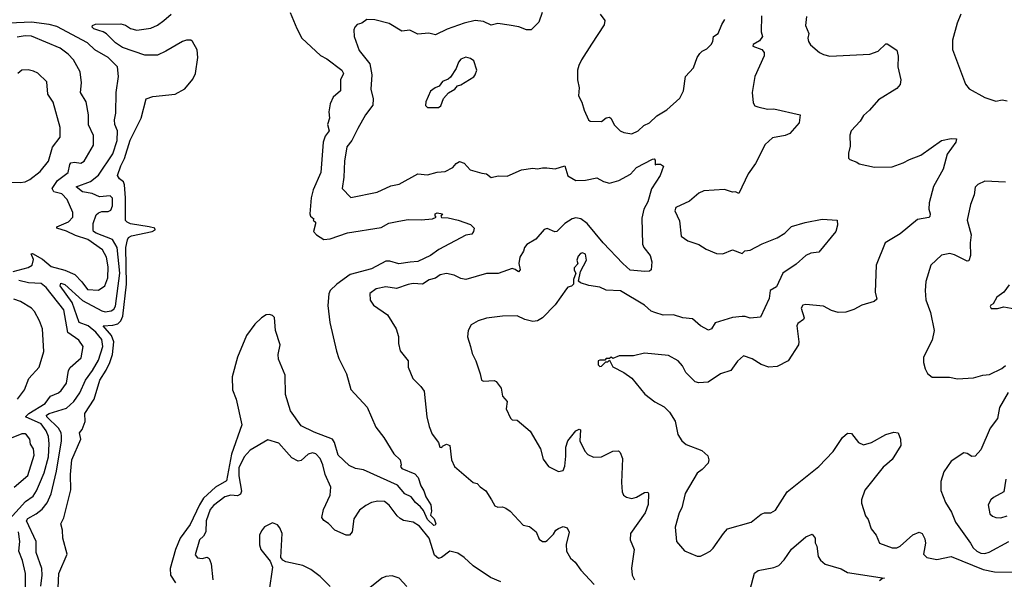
# Model space of a CAD drawing. Extents: x 1954683 to 2060285, y 904798 to 1016299.
# Tile 405 of 472: x 2034601 to 2040768, y 976638 to 980141. Entities that reach past the tile are written whole.
import ezdxf

# ---------------------------------------------------------------- set-up
doc = ezdxf.new("R2010")
doc.units = 0

msp = doc.modelspace()

# ---------------------------------------------------------------- linework, layer by layer
at = {"layer": '0CON10XD'}
for points in [[(2036296.2, 980185), (2036336.4, 980085), (2036368.7, 980025), (2036485, 979916.9), (2036525, 979896.7), (2036618.5, 979825), (2036630, 979805), (2036609.6, 979765), (2036610.6, 979695), (2036565.5, 979655), (2036545.3, 979614.7), (2036537.2, 979565), (2036541.2, 979525), (2036528.8, 979485), (2036538.7, 979445), (2036515, 979411.4), (2036502.6, 979375), (2036487.2, 979185), (2036440, 979075), (2036427.2, 979025), (2036417.9, 978925), (2036421.8, 978911.8), (2036442.5, 978895), (2036440, 978885), (2036453, 978873), (2036453.9, 978863.9), (2036440.6, 978815), (2036459.2, 978795), (2036505.5, 978765.5), (2036545, 978768.2), (2036655, 978806.2), (2036865, 978840.3), (2036913.1, 978866.9), (2036975, 978880), (2037035, 978890.8), (2037115, 978888), (2037186.1, 978893.9), (2037210, 978905), (2037203, 978913), (2037203.3, 978925), (2037215, 978931.2), (2037250, 978925), (2037238.3, 978911.7), (2037242.5, 978902.5), (2037285, 978900.8), (2037346.8, 978886.8), (2037425, 978858.8), (2037446.7, 978835), (2037443.8, 978815), (2037432.5, 978797.5), (2037395, 978792.5), (2037227.3, 978702.7), (2037175, 978664.6), (2037095, 978627.5), (2037046.9, 978623.1), (2036975, 978611.8), (2036918.7, 978628.7), (2036895, 978629.1), (2036805, 978581.2), (2036671.1, 978545), (2036586.7, 978485), (2036545.7, 978445), (2036536.9, 978425), (2036531.3, 978351.3), (2036544.4, 978245), (2036585.8, 978065.8), (2036600.9, 978020.9), (2036647.5, 977925), (2036675.7, 977825.7), (2036778, 977715), (2036831.3, 977591.3), (2036882.5, 977525), (2036944.5, 977424.5), (2036983.3, 977385), (2036990, 977355), (2036986.2, 977345), (2036995, 977331.2), (2037075, 977297.7), (2037096.9, 977275), (2037112.7, 977222.7), (2037132, 977192), (2037144, 977155), (2037176.7, 977105), (2037180, 977065), (2037175, 977040), (2037197.5, 977017.5), (2037207.5, 976985), (2037204, 976976), (2037195, 976974.7), (2037155, 977012.9), (2037129.7, 977069.7), (2037112, 977092), (2037079.6, 977119.6), (2037054, 977154), (2037013.4, 977173.4), (2036967.3, 977227.3), (2036755, 977323.8), (2036705, 977331.4), (2036665, 977350), (2036596.9, 977415), (2036573.9, 977495), (2036561.1, 977515), (2036445, 977559.1), (2036365, 977599.1), (2036296.4, 977693.6), (2036265.8, 977795), (2036262.9, 977915), (2036222.4, 978015), (2036220.9, 978045), (2036232.2, 978105), (2036204.3, 978195), (2036196.2, 978276.2), (2036185, 978290), (2036165, 978296.2), (2036145, 978292.7), (2036115.4, 978275), (2036073.9, 978235), (2036022.8, 978165), (2035965, 978027.5), (2035931.9, 977905), (2035933.3, 977825), (2035957.1, 977765), (2035993.6, 977605), (2035928.7, 977421.3), (2035897.1, 977255), (2035827.9, 977215), (2035753.5, 977145), (2035726.7, 977105), (2035668.5, 976981.5), (2035606.1, 976895), (2035576.6, 976825), (2035544.4, 976705), (2035546.2, 976665), (2035576.7, 976615)], [(2037873.3, 980185), (2037852.5, 980125), (2037805, 980077.5), (2037775, 980076.7), (2037727, 980097), (2037667.3, 980107.3), (2037595, 980118), (2037555, 980107.1), (2037505, 980130.4), (2037453.2, 980136.8), (2037385, 980120), (2037277.7, 980082.3), (2037205, 980045.4), (2037163.7, 980056.3), (2037095, 980049.6), (2037045, 980075.6), (2036995, 980068.2), (2036915, 980117.3), (2036825, 980140), (2036775, 980141.4), (2036745, 980118.6), (2036715, 980110), (2036700, 980095), (2036693.4, 980076.6), (2036697.1, 980035), (2036727.6, 979947.6), (2036794.5, 979864.5), (2036807.1, 979795), (2036799.4, 979705), (2036816, 979645), (2036813.3, 979605), (2036766.7, 979545), (2036719.3, 979460.7), (2036681.1, 979385), (2036650.9, 979345), (2036634.6, 979255), (2036630.8, 979155), (2036620, 979085), (2036675, 979028), (2036839.3, 979060.7), (2036925, 979100.6), (2036978, 979112), (2037095, 979176.9), (2037155, 979169.5), (2037215, 979186.5), (2037265, 979190.8), (2037313.3, 979215), (2037335, 979241.2), (2037355, 979253.8), (2037385, 979243.3), (2037421.7, 979201.7), (2037495, 979179.2), (2037525, 979176.7), (2037555, 979152.9), (2037597.1, 979162.9), (2037655, 979162.3), (2037745, 979200.5), (2037815, 979210.5), (2037845, 979206.7), (2037875, 979214.4), (2037902.6, 979212.6), (2037955, 979206.5), (2038015.6, 979225.6), (2038033.2, 979163.2), (2038085, 979133.5), (2038145, 979137.3), (2038215, 979150.6), (2038257.2, 979127.2), (2038295, 979118.2), (2038354.3, 979134.3), (2038426.4, 979173.6), (2038464.2, 979215), (2038565, 979267.5), (2038575, 979270), (2038581.7, 979261.7), (2038581.7, 979231.7), (2038592.5, 979237.5), (2038615, 979236.7), (2038632.5, 979225), (2038613.3, 979165), (2038557.4, 979082.6), (2038535, 979001.2), (2038510.6, 978955), (2038497.7, 978897.7), (2038501.9, 978735), (2038509.4, 978715), (2038550, 978665), (2038560, 978625), (2038556.7, 978575), (2038545, 978567.5), (2038515.7, 978564.3), (2038425, 978574.1), (2038379.4, 978615), (2038255.3, 978745), (2038155.9, 978865), (2038115, 978893.8), (2038085, 978901.6), (2038060.5, 978895), (2038015.5, 978865), (2037964.6, 978815.4), (2037953.4, 978813.4), (2037905, 978833.1), (2037885, 978828.1), (2037833.1, 978766.9), (2037777, 978733), (2037761.9, 978715), (2037757.2, 978692.8), (2037734.4, 978655), (2037726.9, 978615), (2037736.4, 978575), (2037725, 978562.5), (2037705, 978577.5), (2037685, 978582.9), (2037597.9, 978552.1), (2037525, 978553.1), (2037394.4, 978515.6), (2037365, 978521.1), (2037322.6, 978542.6), (2037275, 978552.5), (2037235, 978544.4), (2037205, 978522.2), (2037165, 978511.8), (2037125, 978486.2), (2037065, 978488.8), (2037035, 978483.5), (2036962, 978458), (2036895, 978468.9), (2036834.6, 978455.4), (2036795, 978427.5), (2036795.8, 978385), (2036816.2, 978355), (2036905, 978293.3), (2036958.8, 978205), (2036973, 978157), (2036974.1, 978114.1), (2036985, 978067.5), (2037033.3, 978005), (2037033.8, 977965), (2037063.8, 977895), (2037114.2, 977844.2), (2037133.8, 977815), (2037150.8, 977655), (2037165.8, 977595), (2037185, 977546.7), (2037224.2, 977494.2), (2037232.5, 977465), (2037245, 977463.8), (2037248.8, 977471.2), (2037275, 977484.2), (2037295, 977476.2), (2037305.8, 977385), (2037323.8, 977345), (2037441.2, 977245), (2037467.3, 977237.3), (2037485, 977216.2), (2037521.2, 977191.2), (2037556, 977135), (2037577.7, 977097.7), (2037595, 977090), (2037625, 977092), (2037645, 977084.2), (2037672, 977065), (2037755, 976977.5), (2037795, 976968.8), (2037836, 976935), (2037855, 976888.8), (2037875, 976874), (2037895, 976874), (2037905, 976881.2), (2037945, 976920), (2037959.2, 976945), (2037975, 976955.6), (2038005, 976968.8), (2038029.3, 976959.3), (2038042.5, 976932.5), (2038024.4, 976855), (2038025.7, 976815), (2038050.7, 976770.7), (2038080, 976745), (2038116.2, 976695), (2038200, 976605)], [(2034734, 976596), (2034742.4, 976665), (2034739.7, 976705), (2034704.2, 976805), (2034704.7, 976875), (2034644, 977005), (2034651.7, 977018.3), (2034705, 977047.2), (2034742, 977078), (2034772.8, 977117.2), (2034797.7, 977172.3), (2034832, 977315), (2034863, 977505), (2034863.2, 977535), (2034860.4, 977555), (2034845.2, 977585), (2034770.8, 977655), (2034769.2, 977665), (2034785, 977676.9), (2034895, 977709.8), (2034939.7, 977750.3), (2034978, 977805), (2035012.6, 977885), (2035058.1, 977945), (2035095, 978008.9), (2035122.7, 978095), (2035115, 978138.2), (2035079, 978185), (2035030, 978225), (2034974.1, 978245), (2034930.7, 978370.7), (2034855.4, 978475), (2034858.7, 978491.3), (2034885, 978483.7), (2034995, 978383.1), (2035115, 978318.4), (2035137, 978313), (2035175, 978317.8), (2035191, 978329), (2035201.7, 978348.3), (2035227.8, 978555), (2035211.1, 978715), (2035183.2, 978765), (2035081.1, 978805), (2035063.3, 978815), (2035060.6, 978825), (2035060.6, 978865), (2035080.6, 978919.4), (2035095, 978932.9), (2035115, 978940), (2035155, 978940), (2035171.8, 978948.2), (2035182.7, 978975), (2035182.8, 979022.8), (2035168.6, 979038.6), (2035101.9, 979031.9), (2035055, 979052.6), (2034995, 979063.8), (2034956, 979095), (2035045, 979127.8), (2035095, 979167.5), (2035185, 979301.5), (2035212.3, 979385), (2035214.7, 979444.7), (2035197.8, 979485), (2035194.7, 979515), (2035203.6, 979555), (2035206.4, 979685), (2035219.2, 979785), (2035214, 979845), (2035155, 979903.2), (2035072, 979952), (2035025, 979996.2), (2034835, 980098.4), (2034785, 980111.2), (2034675.2, 980125.2), (2034535, 980118.7)], [(2034842.4, 976585), (2034847.5, 976675), (2034899.5, 976795), (2034870.8, 976895), (2034869.2, 976945), (2034858, 976985), (2034876.8, 977023.2), (2034921.4, 977198.6), (2034919.3, 977295), (2034928.6, 977385), (2034984.3, 977515), (2034976, 977555), (2034992, 977575), (2035012, 977625), (2035010, 977675), (2035066.8, 977765), (2035103.3, 977885), (2035143.2, 977946.8), (2035165, 977995.5), (2035183.6, 978045), (2035191.1, 978125), (2035175.7, 978165), (2035124.5, 978225), (2035185, 978229.4), (2035215, 978237.7), (2035234.3, 978255), (2035248.1, 978285), (2035270, 978485), (2035265.6, 978714.4), (2035276.3, 978763.7), (2035283.1, 978776.9), (2035302, 978788), (2035430, 978815), (2035450, 978825), (2035446.7, 978835), (2035412.5, 978845), (2035295, 978863.2), (2035273.6, 978873.6), (2035264.8, 978884.8), (2035264.8, 979025), (2035257.4, 979107.4), (2035251.4, 979125), (2035226.5, 979145), (2035214.2, 979165), (2035234.6, 979225.4), (2035258, 979272), (2035293.7, 979386.3), (2035361.1, 979525), (2035394.3, 979645), (2035435, 979660.9), (2035574.6, 979674.6), (2035635, 979708.5), (2035685, 979767.9), (2035701.6, 979805), (2035717.6, 979905), (2035712.3, 979952.3), (2035684, 980005), (2035672.2, 980012.2), (2035645, 980012.7), (2035620.8, 980005), (2035517.1, 979942.9), (2035465, 979919.6), (2035385, 979918.8), (2035245, 979966.1), (2035202.2, 979995), (2035145, 980051.9), (2035125, 980065.7), (2035097.8, 980072.2), (2035065, 980083.1), (2035056, 980095), (2035056.7, 980105), (2035076.9, 980113.1), (2035235, 980115.2), (2035265, 980106.7), (2035295, 980085.7), (2035335, 980074.7), (2035422.6, 980087.4), (2035465, 980106.8), (2035504.8, 980135.2), (2035549.2, 980175)], [(2039248, 980165), (2039245.6, 980065), (2039252.9, 980035), (2039235, 980008.9), (2039193.8, 979985), (2039193.3, 979975), (2039250, 979955), (2039264, 979935), (2039264, 979915), (2039205.5, 979785), (2039188.2, 979685), (2039195, 979620), (2039205, 979602), (2039224.4, 979594.4), (2039285, 979581.1), (2039325, 979581.9), (2039490, 979545), (2039483.8, 979495), (2039425, 979428), (2039395, 979416.9), (2039315, 979402.3), (2039270.4, 979359.6), (2039210.2, 979239.8), (2039162.7, 979175), (2039105, 979052.5), (2039085, 979063.8), (2039065, 979061.4), (2039015, 979078.6), (2038885, 979070.5), (2038854, 979055), (2038795.5, 979004.5), (2038711.4, 978965), (2038704.6, 978945), (2038732.7, 978882.7), (2038744, 978785), (2038786.6, 978756.6), (2038855, 978734.4), (2038901.2, 978705), (2038965, 978676.9), (2039005, 978674.3), (2039065, 978699.6), (2039125, 978678), (2039143.3, 978695), (2039175, 978698.8), (2039251.5, 978738.5), (2039345, 978775.4), (2039392.2, 978805), (2039435, 978845.4), (2039521.1, 978871.1), (2039627, 978893), (2039720, 978885), (2039723.3, 978855), (2039712, 978815), (2039606.7, 978685), (2039555, 978680), (2039525, 978664.3), (2039465, 978610.5), (2039380, 978555), (2039340.3, 978469.7), (2039300.8, 978445), (2039295.3, 978394.7), (2039241.4, 978278.6), (2039175, 978272.7), (2039145, 978283.5), (2039125, 978283.6), (2039065, 978276.1), (2038957.6, 978242.4), (2038933.6, 978206.4), (2038915, 978197.1), (2038865, 978224.3), (2038815, 978267.8), (2038755.4, 978275.4), (2038695, 978293.1), (2038631.7, 978291.7), (2038578.2, 978308.2), (2038555.5, 978315.5), (2038514.7, 978354.7), (2038365, 978444.4), (2038275, 978448.2), (2038235, 978466.9), (2038165, 978476.7), (2038114.1, 978494.1), (2038100, 978505), (2038113.3, 978565), (2038152, 978635), (2038145, 978673.3), (2038125, 978681.2), (2038112.7, 978677.3), (2038098.8, 978661.2), (2038090.8, 978635), (2038096.4, 978613.6), (2038073, 978587), (2038073, 978573), (2038083.3, 978555), (2038070, 978515), (2038070, 978485), (2038058, 978472), (2038035, 978466.2), (2038025, 978456.7), (2037955, 978356.2), (2037875.8, 978274.2), (2037845, 978256), (2037815, 978251.4), (2037765, 978264.3), (2037717.4, 978287.4), (2037625, 978285.7), (2037525, 978272.5), (2037473.4, 978256.6), (2037428.8, 978231.2), (2037410, 978195), (2037406, 978155), (2037425.6, 978095.6), (2037435, 978052.5), (2037458.8, 978005), (2037486, 977925), (2037493.8, 977885), (2037505, 977879.2), (2037573.3, 977883.3), (2037586.1, 977876.1), (2037616.2, 977835), (2037624.1, 977784.1), (2037655, 977750), (2037648, 977705), (2037675.9, 977645.9), (2037685, 977636.7), (2037717.5, 977635), (2037798.8, 977565), (2037863.8, 977455), (2037880.3, 977390.3), (2037913.3, 977345), (2037975, 977312), (2038005, 977320), (2038014.4, 977345.6), (2038021.5, 977408.5), (2038021.1, 977465), (2038034.5, 977505), (2038085, 977567.8), (2038105, 977577.5), (2038114.1, 977574.1), (2038110, 977505), (2038140.8, 977440.8), (2038159.8, 977419.8), (2038195, 977402.9), (2038245, 977404.3), (2038315, 977440.6), (2038352.3, 977442.3), (2038362.7, 977432.7), (2038375.7, 977395), (2038374.3, 977344.3), (2038370.5, 977245), (2038374.3, 977185), (2038382.5, 977165), (2038401.7, 977151.7), (2038435.5, 977144.5), (2038465, 977153.1), (2038515, 977181.2), (2038535, 977182.5), (2038538.8, 977175), (2038536.7, 977106.7), (2038518.9, 977055), (2038426.5, 976925), (2038424.3, 976885), (2038449.4, 976825), (2038432.7, 976707.3), (2038438, 976665), (2038451.2, 976635)], [(2038237.5, 980175), (2038265.7, 980135), (2038262, 980108), (2038183, 979987), (2038119.4, 979890.6), (2038102.2, 979855), (2038095.6, 979825), (2038094, 979765), (2038105.7, 979715), (2038100.8, 979665), (2038122.5, 979625), (2038135.8, 979575), (2038164, 979515), (2038175, 979506.7), (2038245, 979503.8), (2038274.3, 979525.7), (2038295, 979531.2), (2038305, 979523.3), (2038325, 979483.3), (2038362.5, 979445), (2038385, 979433.8), (2038435, 979426), (2038474.5, 979445.5), (2038510.8, 979479.2), (2038545, 979495.6), (2038590.8, 979539.2), (2038655, 979577.1), (2038735, 979648.6), (2038759.5, 979695), (2038772, 979785), (2038820.9, 979839.1), (2038844.3, 979905), (2038861.2, 979928.8), (2038875.9, 979944.1), (2038905, 979958), (2038932.5, 979985), (2038942.5, 980005), (2038946, 980035), (2038975.6, 980055), (2038999.5, 980110.5), (2039018.3, 980141.7)], [(2039529.3, 980160.7), (2039523.3, 980105), (2039542.5, 980055), (2039537.1, 980025), (2039540.8, 980005), (2039554.5, 979984.5), (2039611.2, 979935), (2039635, 979924), (2039675, 979912.5), (2039925, 979926), (2039977, 979943), (2040025, 979988.8), (2040035, 979990), (2040095, 979950), (2040102.7, 979912.7), (2040101.1, 979845), (2040119.2, 979765), (2040116, 979735), (2040095, 979710), (2039980.3, 979639.7), (2039923.8, 979575), (2039885, 979541.2), (2039864, 979505), (2039808.8, 979445), (2039801.2, 979418.8), (2039801.7, 979348.3), (2039791.2, 979305), (2039792.5, 979275), (2039800, 979265), (2039845, 979250), (2039858.3, 979238.3), (2039955, 979218), (2040065, 979220), (2040135, 979244), (2040173.3, 979265), (2040245, 979292.5), (2040375, 979385.5), (2040435, 979398.1), (2040468.8, 979395), (2040464, 979375), (2040410.2, 979299.8), (2040385.5, 979205), (2040324.2, 979095.8), (2040296.5, 978995), (2040294.4, 978955), (2040302.9, 978925), (2040301.2, 978908.8), (2040295, 978902.5), (2040225, 978890.6), (2040115, 978800.6), (2040021.2, 978745), (2039966, 978605), (2039958.1, 978435), (2039969.4, 978390.6), (2039952.6, 978377.4), (2039875, 978353.1), (2039825, 978327.5), (2039775, 978310), (2039727.7, 978307.7), (2039685, 978321.2), (2039635, 978348), (2039525, 978359.2), (2039505.7, 978354.3), (2039495.6, 978335), (2039513.8, 978275), (2039510, 978265), (2039475, 978240), (2039468, 978225), (2039480.8, 978125), (2039478.6, 978105), (2039413.4, 978006.6), (2039345, 977970.8), (2039293.9, 977966.1), (2039245, 977982.5), (2039189.1, 978019.1), (2039133.9, 978036.1), (2039095.7, 978004.3), (2039055, 977945.7), (2038991.2, 977925), (2038912.3, 977872.3), (2038855, 977868), (2038832.5, 977875), (2038773.1, 977933.1), (2038751.4, 977975), (2038726, 978005), (2038665, 978038.9), (2038515, 978052.9), (2038445, 978036.7), (2038413.6, 978036.4), (2038355, 978037.5), (2038315, 978020), (2038305, 978027.5), (2038295, 978020), (2038275, 978020), (2038265, 978010), (2038235, 978010), (2038223.3, 978005), (2038225, 977980), (2038235, 977970), (2038245, 977972.5), (2038271.7, 977998.3), (2038285, 978000), (2038295, 978010), (2038317, 977967), (2038385, 977933.3), (2038435, 977896.2), (2038517.3, 977797.3), (2038578.3, 977748.3), (2038636.8, 977716.8), (2038671.2, 977685), (2038707.3, 977627.3), (2038723.8, 977545), (2038748.8, 977505), (2038775, 977482.5), (2038873.3, 977445), (2038911.7, 977411.7), (2038918, 977385), (2038913.8, 977365), (2038875.4, 977324.6), (2038845, 977302.5), (2038770, 977175), (2038747.1, 977085), (2038730.8, 977055), (2038706, 976965), (2038714.2, 976874.2), (2038765, 976816.7), (2038845, 976782.5), (2038865, 976782.5), (2038895, 976797.5), (2038925.8, 976814.2), (2038945, 976833.8), (2039008, 976925), (2039035, 976953.8), (2039182.5, 976995), (2039245, 977046.2), (2039265, 977053.3), (2039305, 977053.8), (2039335, 977070), (2039407.5, 977185), (2039605.6, 977345), (2039695, 977438.8), (2039754.2, 977525), (2039785, 977553.8), (2039810.5, 977550.5), (2039854.3, 977494.3), (2039885, 977480.8), (2039935, 977494.4), (2040025, 977544.4), (2040075, 977559.4), (2040102.5, 977555), (2040116.7, 977515), (2040120, 977475), (2040065, 977388), (2040030.9, 977359.1), (2040009.8, 977340.2), (2039894.6, 977195.4), (2039874.2, 977135), (2039874.2, 977115), (2039897.5, 977035), (2039915, 977013.3), (2039933, 976953), (2039964.2, 976914.2), (2039986.2, 976865), (2040065, 976836), (2040095, 976835.8), (2040115, 976845.8), (2040195, 976915.8), (2040235, 976933.8), (2040253.9, 976923.9), (2040270.5, 976890.5), (2040274.2, 976865), (2040262.5, 976795), (2040282.5, 976775), (2040345, 976762.2), (2040435, 976780.9), (2040635, 976698.9), (2040705.3, 976685.3), (2040835, 976683.1)], [(2040496, 980175), (2040471.7, 980118.3), (2040442.7, 980012.7), (2040443.8, 979955), (2040525, 979737.5), (2040547.7, 979707.7), (2040645, 979654), (2040715, 979631.9), (2040755, 979639.4), (2040785, 979632)], [(2034560, 978565), (2034655, 978588.8), (2034680.4, 978605), (2034688.8, 978638.8), (2034672.5, 978675), (2034682.1, 978677.9), (2034745, 978641.8), (2034797.8, 978595), (2034883.6, 978573.6), (2034946.9, 978546.9), (2034990.8, 978500.8), (2035025, 978451.5), (2035095, 978447.9), (2035134.5, 978475), (2035153.5, 978525), (2035155.8, 978594.2), (2035144.2, 978655), (2035121, 978701), (2035027.3, 978765), (2034950.2, 978790.2), (2034895, 978817.2), (2034833.3, 978835), (2034833.3, 978845), (2034906.2, 978875), (2034935, 978904.4), (2034934.6, 978935), (2034898.5, 979015), (2034865, 979051.2), (2034814.2, 979064.2), (2034803.8, 979085), (2034838.8, 979135), (2034904.1, 979185), (2034914.8, 979235.2), (2034921.9, 979245), (2034945, 979249.1), (2034985, 979242.9), (2035005.3, 979254.7), (2035063.8, 979356.2), (2035064.4, 979415), (2035032.6, 979482.6), (2035032.7, 979545), (2035016.9, 979626.9), (2034981.4, 979685), (2034988.5, 979745), (2034979.2, 979815), (2034939, 979889), (2034905, 979924.6), (2034855, 979963.1), (2034675, 980037.2), (2034635, 980039.4), (2034585, 980031.8)], [(2037225, 979591.2), (2037238.3, 979601.7), (2037255, 979647.5), (2037287, 979683), (2037327.5, 979705), (2037343.9, 979726.1), (2037365, 979733.3), (2037445, 979784), (2037453.8, 979795), (2037463.8, 979825), (2037445, 979882.5), (2037425, 979898.8), (2037395, 979906), (2037365, 979893.8), (2037348.8, 979875), (2037334, 979835), (2037299.2, 979780.8), (2037285, 979768.8), (2037250, 979755), (2037227.5, 979725), (2037202.5, 979715), (2037175, 979692.5), (2037144.3, 979625.7), (2037143.2, 979603.2), (2037155, 979591.2), (2037225, 979591.2)], [(2034545, 979123.5), (2034605, 979120.9), (2034635, 979126.1), (2034665, 979140.4), (2034729.8, 979190.2), (2034781.9, 979255), (2034807.7, 979342.3), (2034854.4, 979405), (2034855.5, 979465), (2034810, 979625), (2034778.6, 979675), (2034771.7, 979751.7), (2034715, 979805.8), (2034688.3, 979818.3), (2034655, 979828), (2034615, 979824.2), (2034589.2, 979805)], [(2040774.2, 979124.2), (2040645, 979130.8), (2040601.2, 979108.8), (2040585, 979092.5), (2040578, 979045), (2040556, 978985), (2040534.4, 978885), (2040560, 978795), (2040554.5, 978745), (2040556.2, 978665), (2040545, 978631.2), (2040535, 978630), (2040455, 978668.9), (2040426.4, 978676.4), (2040375, 978667.1), (2040308, 978605), (2040277, 978503), (2040271.9, 978445), (2040277, 978387), (2040305, 978307.5), (2040328.1, 978195), (2040315.8, 978134.2), (2040261.7, 978028.3), (2040261.2, 977995), (2040271.2, 977955), (2040286.1, 977926.1), (2040315, 977903.8), (2040425, 977904), (2040475, 977892.5), (2040575, 977898.6), (2040633.2, 977916.8), (2040675, 977920), (2040752.1, 977957.9), (2040775, 977976)], [(2034537.4, 977015), (2034636.9, 977125), (2034685, 977157.7), (2034707.6, 977192.4), (2034725, 977235.5), (2034755.2, 977305), (2034782.1, 977405), (2034786.2, 977486.2), (2034781.7, 977531.7), (2034768.2, 977568.2), (2034735, 977612.1), (2034637.1, 977655), (2034658, 977675), (2034761.9, 977738.1), (2034795, 977785.4), (2034844.8, 977805.2), (2034860.8, 977819.2), (2034895, 977866), (2034907.7, 977945), (2034916.6, 977963.4), (2034985.6, 978025), (2034998.1, 978095), (2034972.2, 978135), (2034903.5, 978183.4), (2034877.9, 978325), (2034766.7, 978465), (2034735, 978488.8), (2034656.9, 978493.1), (2034595, 978509)], [(2040797.8, 978482.2), (2040764.2, 978435.8), (2040720, 978405), (2040697, 978363), (2040682.5, 978355), (2040680, 978345), (2040685, 978332.5), (2040725, 978333.3), (2040765, 978343.8), (2040855.9, 978325.9)], [(2034587.8, 977765), (2034631.8, 977825), (2034658.5, 977895), (2034722.9, 977965), (2034752.5, 978065), (2034744.4, 978205), (2034726.4, 978255), (2034695, 978314.3), (2034675, 978334.4), (2034607.1, 978377.1), (2034565, 978391.8)], [(2040792.6, 977807.4), (2040736.6, 977713.4), (2040724.3, 977645), (2040679.2, 977585), (2040621.4, 977448.6), (2040585, 977408.8), (2040565, 977407.5), (2040535, 977425.6), (2040515, 977430), (2040435, 977376.9), (2040388.7, 977311.3), (2040369.7, 977250.3), (2040370, 977195), (2040399.3, 977119.3), (2040437.6, 977057.6), (2040461.8, 976995), (2040556.2, 976865), (2040572.9, 976835), (2040594.8, 976814.8), (2040621.3, 976801.3), (2040645, 976799.1), (2040672.6, 976807.4), (2040795.8, 976875)], [(2034566.2, 977213.8), (2034652.2, 977287.8), (2034692, 977415), (2034688.5, 977455), (2034669.5, 977485), (2034665.6, 977515), (2034645, 977542.2), (2034635, 977548.5), (2034615, 977548.7), (2034548.3, 977521.7)], [(2036273.1, 977435), (2036225, 977490), (2036155, 977511.2), (2036045, 977446.9), (2036007.1, 977405), (2035974.8, 977335.2), (2035974.2, 977285), (2035990.9, 977189.1), (2035985, 977170), (2035965, 977161.4), (2035924.5, 977164.5), (2035886, 977155), (2035815, 977100.9), (2035794.7, 977075), (2035768.9, 977005), (2035768.1, 976935), (2035752.9, 976907.1), (2035727.1, 976885), (2035700.5, 976790.5), (2035715, 976772), (2035745, 976768.8), (2035775, 976776.7), (2035788.8, 976768.8), (2035801.4, 976735), (2035810, 976635)], [(2037615, 976621.6), (2037549.1, 976649.1), (2037442.3, 976722.3), (2037385, 976774.7), (2037345, 976801.6), (2037295, 976814.5), (2037243.6, 976773.6), (2037225, 976767.5), (2037199.3, 976789.3), (2037166.2, 976895), (2037105, 976970.4), (2037066, 976995), (2037005, 977007.1), (2036985, 977019.2), (2036965.7, 977035.7), (2036915, 977101.4), (2036885, 977125.6), (2036845, 977127.1), (2036805, 977118.6), (2036769.1, 977100.9), (2036729.1, 977070.9), (2036693.8, 977016.2), (2036684.2, 976935), (2036666.7, 976915), (2036645, 976914.3), (2036575.8, 976945), (2036535, 976988.2), (2036506.8, 977006.8), (2036494.5, 977025), (2036504.6, 977075), (2036546.2, 977165), (2036550.5, 977215), (2036514.5, 977294.5), (2036500.6, 977355), (2036483.7, 977393.7), (2036455, 977424.2), (2036435, 977430.6), (2036408.3, 977421.7), (2036365, 977381.2), (2036345, 977378), (2036305, 977398.6), (2036273.1, 977435)], [(2040777.8, 977265), (2040764.2, 977185), (2040699.1, 977150.9), (2040682.5, 977135), (2040667.5, 977105), (2040677.3, 977047.3), (2040693, 977033), (2040715, 977024.3), (2040745, 977023.3), (2040785, 977034.4)], [(2036545, 976593.3), (2036483.3, 976655), (2036425, 976698.8), (2036375, 976724.2), (2036267.7, 976747.7), (2036248.3, 976758.3), (2036236.7, 976775), (2036244.2, 976925), (2036231.2, 976961.2), (2036215, 976980), (2036185, 976992.5), (2036134.1, 976965.9), (2036115, 976942.5), (2036104, 976915), (2036104.1, 976854.1), (2036111.2, 976825), (2036170.7, 976750.7), (2036183.9, 976713.9), (2036162.5, 976555)], [(2034586.7, 976243.3), (2034625.9, 976385), (2034638.6, 976515), (2034638.8, 976675), (2034618.7, 976755), (2034595.7, 976815), (2034603, 976875), (2034594.5, 976934.5)], [(2039176.1, 976573.9), (2039203, 976677), (2039226.8, 976693.2), (2039325, 976712.7), (2039355, 976724.5), (2039389, 976761), (2039435, 976826.7), (2039525, 976903.8), (2039565, 976920), (2039582.5, 976895), (2039583, 976867), (2039593.3, 976845), (2039601.3, 976781.3), (2039617.2, 976757.2), (2039645, 976732.5), (2039745, 976703.3), (2039785, 976680), (2040017.5, 976645), (2040005, 976643.3), (2039985, 976628)], [(2037025, 976594), (2036977.5, 976645), (2036935, 976660), (2036895, 976656.7), (2036870, 976645), (2036795, 976583.8)]]:
    msp.add_lwpolyline(points, dxfattribs=at)

doc.saveas('drawing.dxf')
